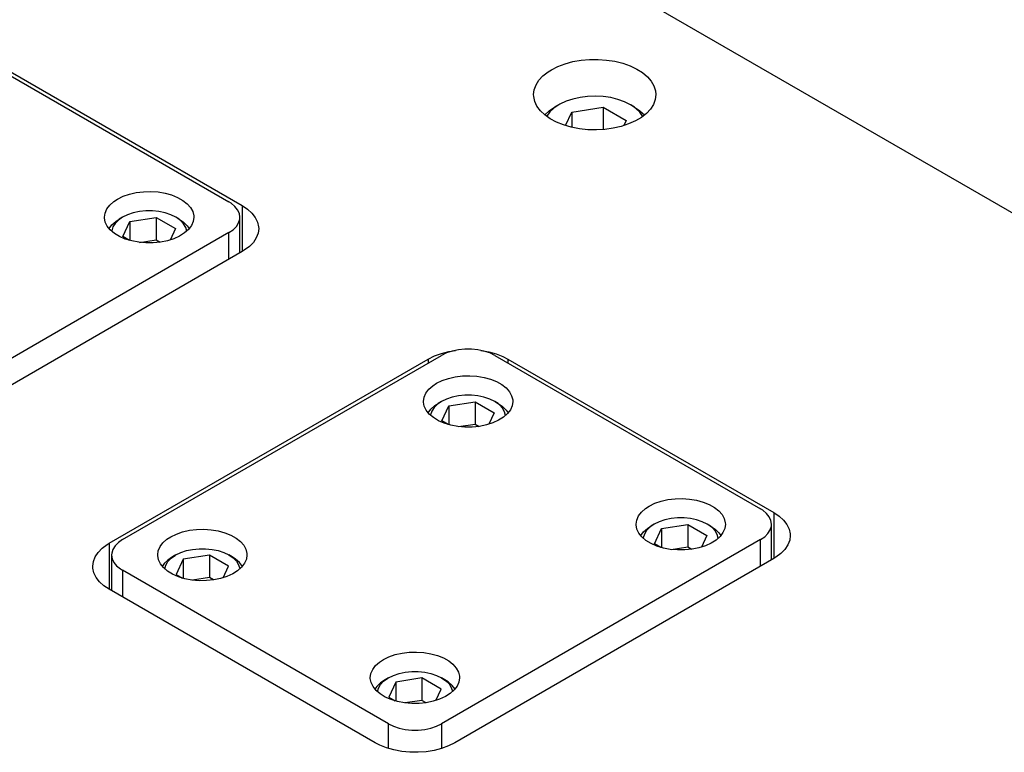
# Model space of a CAD drawing. Header units: inches. Extents: x 3 to 289, y 4 to 291.
# Tile 492 of 634: x 89.45 to 96, y 274.97 to 279.84. Entities that reach past the tile are written whole.
import ezdxf

# ---------------------------------------------------------------- set-up
doc = ezdxf.new("R2010")
doc.units = ezdxf.units.IN
doc.header["$LTSCALE"] = 0.5
doc.header["$MEASUREMENT"] = 0
doc.layers.add('STR_INS', color=8, linetype='Continuous')

msp = doc.modelspace()

# ---------------------------------------------------------------- linework, layer by layer
at = {"layer": 'STR_INS', "color": 254, "linetype": 'Continuous'}
for p, q in [((84.726, 285.0885), (98.3864, 277.2018)), ((89.1596, 279.6214), (90.9274, 278.6007)), ((93.1817, 279.5667), (93.238, 279.5718)), ((93.238, 279.5718), (93.295, 279.5722)), ((93.295, 279.5722), (93.3515, 279.5681)), ((92.9617, 279.4895), (92.9847, 279.5039)), ((92.9847, 279.5039), (93.0277, 279.5255)), ((93.0277, 279.5255), (93.0755, 279.5434)), ((93.0755, 279.5434), (93.1272, 279.5572)), ((93.1272, 279.5572), (93.1817, 279.5667)), ((93.3515, 279.5681), (93.4065, 279.5594)), ((93.4065, 279.5594), (93.4588, 279.5463)), ((93.4588, 279.5463), (93.5074, 279.5292)), ((93.5074, 279.5292), (93.5514, 279.5083)), ((93.5514, 279.5083), (93.5899, 279.4841)), ((92.9012, 279.4339), (92.9281, 279.4629)), ((92.9281, 279.4629), (92.9617, 279.4895)), ((93.5899, 279.4841), (93.6222, 279.4569)), ((93.6222, 279.4569), (93.6475, 279.4275)), ((92.8697, 279.3709), (92.8816, 279.403)), ((92.8816, 279.403), (92.9012, 279.4339)), ((93.6475, 279.4275), (93.6655, 279.3963)), ((93.6655, 279.3963), (93.6757, 279.3639)), ((92.8657, 279.3381), (92.8697, 279.3709)), ((92.8663, 279.3255), (92.8657, 279.3381)), ((92.8733, 279.2928), (92.8663, 279.3255)), ((93.6782, 279.3381), (93.6742, 279.3052)), ((93.6757, 279.3639), (93.6782, 279.3381)), ((92.8882, 279.2611), (92.8733, 279.2928)), ((92.9106, 279.2308), (92.8882, 279.2611)), ((93.6427, 279.2422), (93.6159, 279.2132)), ((93.6623, 279.2731), (93.6427, 279.2422)), ((93.6742, 279.3052), (93.6623, 279.2731)), ((92.9402, 279.2027), (92.9106, 279.2308)), ((92.9762, 279.1772), (92.9402, 279.2027)), ((93.0181, 279.1549), (92.9762, 279.1772)), ((93.5822, 279.1866), (93.5425, 279.1631)), ((93.6159, 279.2132), (93.5822, 279.1866)), ((93.065, 279.1362), (93.0181, 279.1549)), ((93.1159, 279.1215), (93.065, 279.1362)), ((93.1699, 279.111), (93.1159, 279.1215)), ((93.226, 279.105), (93.1699, 279.111)), ((93.395, 279.1145), (93.3396, 279.1068)), ((93.4479, 279.1266), (93.395, 279.1145)), ((93.4974, 279.1429), (93.4479, 279.1266)), ((93.5425, 279.1631), (93.4974, 279.1429)), ((93.2829, 279.1036), (93.226, 279.105)), ((93.3396, 279.1068), (93.2829, 279.1036)), ((90.9274, 278.6007), (90.9632, 278.5768)), ((90.9632, 278.5768), (90.9925, 278.5502)), ((90.9925, 278.5502), (91.0148, 278.5213)), ((91.0148, 278.5213), (91.0297, 278.4909)), ((91.0297, 278.4909), (91.0366, 278.4595)), ((91.0366, 278.4595), (91.0372, 278.4477)), ((91.0332, 278.4161), (91.0213, 278.3853)), ((91.0372, 278.4477), (91.0332, 278.4161)), ((90.975, 278.3282), (90.9415, 278.3032)), ((91.0018, 278.3558), (90.975, 278.3282)), ((91.0213, 278.3853), (91.0018, 278.3558)), ((90.9274, 278.2946), (88.8061, 277.0698)), ((90.9415, 278.3032), (90.9274, 278.2946)), ((92.2062, 277.6008), (92.2524, 277.6177)), ((92.2524, 277.6177), (92.3024, 277.6306)), ((92.3024, 277.6306), (92.3452, 277.6379)), ((92.5147, 277.6379), (92.567, 277.6286)), ((92.567, 277.6286), (92.6163, 277.6149)), ((92.6163, 277.6149), (92.6617, 277.5973)), ((90.0435, 276.3554), (92.1648, 277.5801)), ((92.1648, 277.5801), (92.2062, 277.6008)), ((92.6617, 277.5973), (92.6951, 277.5801)), ((92.6951, 277.5801), (94.4629, 276.5595)), ((94.4629, 276.5595), (94.4987, 276.5356)), ((94.4987, 276.5356), (94.5281, 276.5089)), ((94.5281, 276.5089), (94.5504, 276.4801)), ((94.5504, 276.4801), (94.5652, 276.4497)), ((94.5652, 276.4497), (94.5722, 276.4183)), ((94.5688, 276.3749), (94.5569, 276.3441)), ((94.5727, 276.4064), (94.5688, 276.3749)), ((94.5722, 276.4183), (94.5727, 276.4064)), ((89.9496, 276.2647), (89.9691, 276.2942)), ((89.9691, 276.2942), (89.9959, 276.3217)), ((89.9959, 276.3217), (90.0293, 276.3468)), ((90.0293, 276.3468), (90.0435, 276.3554)), ((94.5373, 276.3146), (94.5105, 276.287)), ((94.5569, 276.3441), (94.5373, 276.3146)), ((89.9337, 276.2023), (89.9377, 276.2338)), ((89.9377, 276.2338), (89.9496, 276.2647)), ((94.4629, 276.2533), (92.3416, 275.0286)), ((94.4771, 276.262), (94.4629, 276.2533)), ((94.5105, 276.287), (94.4771, 276.262)), ((89.9342, 276.1904), (89.9337, 276.2023)), ((89.9412, 276.1591), (89.9342, 276.1904)), ((89.956, 276.1287), (89.9412, 276.1591)), ((89.9784, 276.0998), (89.956, 276.1287)), ((90.0077, 276.0731), (89.9784, 276.0998)), ((90.0435, 276.0492), (90.0077, 276.0731)), ((91.8113, 275.0286), (90.0435, 276.0492)), ((91.8419, 275.0127), (91.8113, 275.0286)), ((91.887, 274.9948), (91.8419, 275.0127)), ((91.9362, 274.9809), (91.887, 274.9948)), ((92.254, 274.991), (92.204, 274.9781)), ((92.3002, 275.008), (92.254, 274.991)), ((92.3416, 275.0286), (92.3002, 275.008)), ((91.9883, 274.9713), (91.9362, 274.9809)), ((92.0423, 274.9661), (91.9883, 274.9713)), ((92.097, 274.9655), (92.0423, 274.9661)), ((92.1513, 274.9696), (92.097, 274.9655)), ((92.204, 274.9781), (92.1513, 274.9696))]:
    msp.add_line(p, q, dxfattribs=at)
at = {"layer": 'STR_INS', "color": 9, "linetype": 'Continuous'}
for p, q in [((89.0712, 279.6454), (90.839, 278.6248)), ((90.0987, 278.644), (90.1359, 278.6621)), ((90.1359, 278.6621), (90.1777, 278.6766)), ((90.1777, 278.6766), (90.223, 278.6869)), ((90.223, 278.6869), (90.2706, 278.6928)), ((90.2706, 278.6928), (90.3192, 278.6941)), ((90.3192, 278.6941), (90.3676, 278.6908)), ((90.3676, 278.6908), (90.4144, 278.6829)), ((90.4144, 278.6829), (90.4583, 278.6708)), ((90.4583, 278.6708), (90.4982, 278.6547)), ((90.4982, 278.6547), (90.533, 278.635)), ((90.0276, 278.5781), (90.0471, 278.6038)), ((90.0471, 278.6038), (90.0736, 278.6274)), ((90.0736, 278.6274), (90.0987, 278.644)), ((90.533, 278.635), (90.5618, 278.6124)), ((90.5618, 278.6124), (90.5837, 278.5873)), ((90.5837, 278.5873), (90.5983, 278.5604)), ((90.8537, 278.6155), (90.839, 278.6248)), ((90.8787, 278.5949), (90.8537, 278.6155)), ((90.8971, 278.5721), (90.8787, 278.5949)), ((90.0118, 278.5228), (90.0158, 278.5508)), ((90.0119, 278.519), (90.0118, 278.5228)), ((90.0158, 278.5508), (90.0276, 278.5781)), ((90.5983, 278.5604), (90.605, 278.5326)), ((90.6055, 278.5228), (90.6015, 278.4948)), ((90.605, 278.5326), (90.6055, 278.5228)), ((90.9084, 278.5478), (90.8971, 278.5721)), ((90.9122, 278.5228), (90.9084, 278.5478)), ((90.9113, 278.5102), (90.9122, 278.5228)), ((90.9122, 278.2858), (90.9122, 278.5228)), ((90.0169, 278.4911), (90.0119, 278.519)), ((90.0298, 278.464), (90.0169, 278.4911)), ((90.0502, 278.4384), (90.0298, 278.464)), ((90.5897, 278.4675), (90.5702, 278.4417)), ((90.6015, 278.4948), (90.5897, 278.4675)), ((90.867, 278.44), (90.8888, 278.4618)), ((90.8888, 278.4618), (90.9037, 278.4854)), ((90.9037, 278.4854), (90.9113, 278.5102)), ((90.839, 278.4207), (88.7177, 277.196)), ((90.0775, 278.4152), (90.0502, 278.4384)), ((90.1111, 278.3948), (90.0775, 278.4152)), ((90.15, 278.3779), (90.1111, 278.3948)), ((90.511, 278.3973), (90.4727, 278.3799)), ((90.5438, 278.4181), (90.511, 278.3973)), ((90.5702, 278.4417), (90.5438, 278.4181)), ((90.839, 278.4207), (90.867, 278.44)), ((90.1931, 278.3649), (90.15, 278.3779)), ((90.2394, 278.3561), (90.1931, 278.3649)), ((90.2875, 278.3518), (90.2394, 278.3561)), ((90.3362, 278.3521), (90.2875, 278.3518)), ((90.3842, 278.357), (90.3362, 278.3521)), ((90.4301, 278.3664), (90.3842, 278.357)), ((90.4727, 278.3799), (90.4301, 278.3664)), ((90.1319, 276.3795), (92.2532, 277.6042)), ((92.2866, 277.6204), (92.2532, 277.6042)), ((92.3243, 277.633), (92.2866, 277.6204)), ((92.3653, 277.6416), (92.3243, 277.633)), ((92.4082, 277.6459), (92.3653, 277.6416)), ((92.4518, 277.6459), (92.4082, 277.6459)), ((92.4947, 277.6416), (92.4518, 277.6459)), ((92.5356, 277.633), (92.4947, 277.6416)), ((92.5734, 277.6204), (92.5356, 277.633)), ((92.6068, 277.6042), (92.5734, 277.6204)), ((92.6068, 277.6042), (94.3745, 276.5836)), ((92.1949, 277.4027), (92.2201, 277.4192)), ((92.2201, 277.4192), (92.2572, 277.4374)), ((92.2572, 277.4374), (92.299, 277.4518)), ((92.299, 277.4518), (92.3443, 277.4621)), ((92.3443, 277.4621), (92.3919, 277.468)), ((92.3919, 277.468), (92.4406, 277.4693)), ((92.4406, 277.4693), (92.4889, 277.466)), ((92.4889, 277.466), (92.5357, 277.4582)), ((92.5357, 277.4582), (92.5796, 277.4461)), ((92.5796, 277.4461), (92.6195, 277.43)), ((92.6195, 277.43), (92.6543, 277.4103)), ((92.6543, 277.4103), (92.6831, 277.3876)), ((92.1371, 277.3261), (92.149, 277.3533)), ((92.149, 277.3533), (92.1684, 277.3791)), ((92.1684, 277.3791), (92.1949, 277.4027)), ((92.6831, 277.3876), (92.705, 277.3625)), ((92.705, 277.3625), (92.7196, 277.3357)), ((92.1331, 277.298), (92.1371, 277.3261)), ((92.1332, 277.2943), (92.1331, 277.298)), ((92.1382, 277.2664), (92.1332, 277.2943)), ((92.7196, 277.3357), (92.7264, 277.3079)), ((92.7269, 277.298), (92.7229, 277.27)), ((92.7264, 277.3079), (92.7269, 277.298)), ((92.1511, 277.2392), (92.1382, 277.2664)), ((92.1715, 277.2137), (92.1511, 277.2392)), ((92.1989, 277.1905), (92.1715, 277.2137)), ((92.6916, 277.217), (92.6651, 277.1934)), ((92.711, 277.2428), (92.6916, 277.217)), ((92.7229, 277.27), (92.711, 277.2428)), ((92.2324, 277.1701), (92.1989, 277.1905)), ((92.2713, 277.1532), (92.2324, 277.1701)), ((92.3145, 277.1401), (92.2713, 277.1532)), ((92.5941, 277.1552), (92.5514, 277.1416)), ((92.6323, 277.1726), (92.5941, 277.1552)), ((92.6651, 277.1934), (92.6323, 277.1726)), ((92.3607, 277.1314), (92.3145, 277.1401)), ((92.4089, 277.1271), (92.3607, 277.1314)), ((92.4575, 277.1274), (92.4089, 277.1271)), ((92.5055, 277.1323), (92.4575, 277.1274)), ((92.5514, 277.1416), (92.5055, 277.1323)), ((93.6714, 276.6209), (93.7132, 276.6354)), ((93.7132, 276.6354), (93.7585, 276.6457)), ((93.7585, 276.6457), (93.8061, 276.6515)), ((93.8061, 276.6515), (93.8548, 276.6528)), ((93.8548, 276.6528), (93.9031, 276.6495)), ((93.9031, 276.6495), (93.9499, 276.6417)), ((93.9499, 276.6417), (93.9938, 276.6296)), ((93.9938, 276.6296), (94.0337, 276.6135)), ((93.5632, 276.5368), (93.5826, 276.5626)), ((93.5826, 276.5626), (93.6091, 276.5862)), ((93.6091, 276.5862), (93.6343, 276.6027)), ((93.6343, 276.6027), (93.6714, 276.6209)), ((94.0337, 276.6135), (94.0685, 276.5938)), ((94.0685, 276.5938), (94.0973, 276.5711)), ((94.0973, 276.5711), (94.1193, 276.546)), ((94.3893, 276.5743), (94.3745, 276.5836)), ((94.4143, 276.5537), (94.3893, 276.5743)), ((93.5473, 276.4815), (93.5513, 276.5096)), ((93.5513, 276.5096), (93.5632, 276.5368)), ((94.1193, 276.546), (94.1338, 276.5192)), ((94.1338, 276.5192), (94.1406, 276.4914)), ((94.1406, 276.4914), (94.1411, 276.4815)), ((94.4327, 276.5309), (94.4143, 276.5537)), ((94.4439, 276.5066), (94.4327, 276.5309)), ((94.4477, 276.4815), (94.4439, 276.5066)), ((90.4894, 276.4168), (90.5312, 276.4312)), ((90.5312, 276.4312), (90.5765, 276.4415)), ((90.5765, 276.4415), (90.6241, 276.4474)), ((90.6241, 276.4474), (90.6728, 276.4487)), ((90.6728, 276.4487), (90.7211, 276.4454)), ((90.7211, 276.4454), (90.7679, 276.4376)), ((90.7679, 276.4376), (90.8118, 276.4255)), ((90.8118, 276.4255), (90.8517, 276.4094)), ((93.5474, 276.4778), (93.5473, 276.4815)), ((93.5524, 276.4499), (93.5474, 276.4778)), ((93.5653, 276.4228), (93.5524, 276.4499)), ((94.1252, 276.4263), (94.1058, 276.4005)), ((94.1371, 276.4535), (94.1252, 276.4263)), ((94.1411, 276.4815), (94.1371, 276.4535)), ((94.4243, 276.4205), (94.4392, 276.4442)), ((94.4392, 276.4442), (94.4468, 276.469)), ((94.4468, 276.469), (94.4477, 276.4815)), ((94.4477, 276.2446), (94.4477, 276.4815)), ((90.1039, 276.3602), (90.0821, 276.3384)), ((90.1319, 276.3795), (90.1039, 276.3602)), ((90.4006, 276.3585), (90.4271, 276.3821)), ((90.4271, 276.3821), (90.4523, 276.3986)), ((90.4523, 276.3986), (90.4894, 276.4168)), ((90.8517, 276.4094), (90.8865, 276.3897)), ((90.8865, 276.3897), (90.9153, 276.367)), ((90.9153, 276.367), (90.9373, 276.3419)), ((94.3745, 276.3795), (92.2532, 275.1548)), ((93.5857, 276.3972), (93.5653, 276.4228)), ((93.6131, 276.374), (93.5857, 276.3972)), ((93.6466, 276.3536), (93.6131, 276.374)), ((94.0793, 276.3769), (94.0465, 276.3561)), ((94.1058, 276.4005), (94.0793, 276.3769)), ((94.3745, 276.3795), (94.4025, 276.3988)), ((94.4025, 276.3988), (94.4243, 276.4205)), ((90.0672, 276.3148), (90.0596, 276.29)), ((90.0821, 276.3384), (90.0672, 276.3148)), ((90.3653, 276.2774), (90.3693, 276.3054)), ((90.3693, 276.3054), (90.3812, 276.3327)), ((90.3812, 276.3327), (90.4006, 276.3585)), ((90.9373, 276.3419), (90.9518, 276.3151)), ((90.9518, 276.3151), (90.9586, 276.2873)), ((93.6855, 276.3367), (93.6466, 276.3536)), ((93.7287, 276.3237), (93.6855, 276.3367)), ((93.7749, 276.3149), (93.7287, 276.3237)), ((93.8231, 276.3106), (93.7749, 276.3149)), ((93.8718, 276.3109), (93.8231, 276.3106)), ((93.9197, 276.3158), (93.8718, 276.3109)), ((93.9656, 276.3251), (93.9197, 276.3158)), ((94.0083, 276.3387), (93.9656, 276.3251)), ((94.0465, 276.3561), (94.0083, 276.3387)), ((90.0596, 276.29), (90.0587, 276.2774)), ((90.0587, 276.2774), (90.0587, 276.0405)), ((90.0587, 276.2774), (90.0625, 276.2524)), ((90.0625, 276.2524), (90.0737, 276.2281)), ((90.3654, 276.2737), (90.3653, 276.2774)), ((90.3705, 276.2457), (90.3654, 276.2737)), ((90.3834, 276.2186), (90.3705, 276.2457)), ((90.9551, 276.2494), (90.9432, 276.2221)), ((90.9591, 276.2774), (90.9551, 276.2494)), ((90.9586, 276.2873), (90.9591, 276.2774)), ((90.0737, 276.2281), (90.0922, 276.2053)), ((90.0922, 276.2053), (90.1171, 276.1846)), ((90.1171, 276.1846), (90.1319, 276.1754)), ((91.8996, 275.1548), (90.1319, 276.1754)), ((90.4037, 276.1931), (90.3834, 276.2186)), ((90.4311, 276.1698), (90.4037, 276.1931)), ((90.4647, 276.1495), (90.4311, 276.1698)), ((90.8973, 276.1728), (90.8645, 276.152)), ((90.9238, 276.1964), (90.8973, 276.1728)), ((90.9432, 276.2221), (90.9238, 276.1964)), ((90.5036, 276.1326), (90.4647, 276.1495)), ((90.5467, 276.1195), (90.5036, 276.1326)), ((90.593, 276.1108), (90.5467, 276.1195)), ((90.6411, 276.1065), (90.593, 276.1108)), ((90.6898, 276.1068), (90.6411, 276.1065)), ((90.7377, 276.1117), (90.6898, 276.1068)), ((90.7836, 276.121), (90.7377, 276.1117)), ((90.8263, 276.1346), (90.7836, 276.121)), ((90.8645, 276.152), (90.8263, 276.1346)), ((91.8413, 275.5656), (91.8665, 275.5821)), ((91.8665, 275.5821), (91.9036, 275.6003)), ((91.9036, 275.6003), (91.9454, 275.6147)), ((91.9454, 275.6147), (91.9907, 275.625)), ((91.9907, 275.625), (92.0384, 275.6309)), ((92.0384, 275.6309), (92.087, 275.6322)), ((92.087, 275.6322), (92.1354, 275.6289)), ((92.1354, 275.6289), (92.1821, 275.6211)), ((92.1821, 275.6211), (92.2261, 275.609)), ((92.2261, 275.609), (92.266, 275.5929)), ((92.266, 275.5929), (92.3008, 275.5732)), ((91.7835, 275.489), (91.7954, 275.5162)), ((91.7954, 275.5162), (91.8148, 275.542)), ((91.8148, 275.542), (91.8413, 275.5656)), ((92.3008, 275.5732), (92.3295, 275.5505)), ((92.3295, 275.5505), (92.3515, 275.5254)), ((92.3515, 275.5254), (92.366, 275.4986)), ((91.7796, 275.4609), (91.7835, 275.489)), ((91.7796, 275.4572), (91.7796, 275.4609)), ((91.7847, 275.4293), (91.7796, 275.4572)), ((92.366, 275.4986), (92.3728, 275.4708)), ((92.3733, 275.4609), (92.3693, 275.4329)), ((92.3728, 275.4708), (92.3733, 275.4609)), ((91.7976, 275.4021), (91.7847, 275.4293)), ((91.818, 275.3766), (91.7976, 275.4021)), ((92.338, 275.3799), (92.3115, 275.3563)), ((92.3574, 275.4057), (92.338, 275.3799)), ((92.3693, 275.4329), (92.3574, 275.4057)), ((91.8453, 275.3534), (91.818, 275.3766)), ((91.8789, 275.333), (91.8453, 275.3534)), ((91.9178, 275.3161), (91.8789, 275.333)), ((91.9609, 275.303), (91.9178, 275.3161)), ((92.2405, 275.3181), (92.1979, 275.3045)), ((92.2787, 275.3355), (92.2405, 275.3181)), ((92.3115, 275.3563), (92.2787, 275.3355)), ((92.0072, 275.2943), (91.9609, 275.303)), ((92.0553, 275.29), (92.0072, 275.2943)), ((92.104, 275.2903), (92.0553, 275.29)), ((92.1519, 275.2952), (92.104, 275.2903)), ((92.1979, 275.3045), (92.1519, 275.2952)), ((91.8996, 275.1548), (91.933, 275.1386)), ((91.933, 275.1386), (91.9708, 275.126)), ((91.9708, 275.126), (92.0117, 275.1174)), ((92.0117, 275.1174), (92.0546, 275.113)), ((92.0982, 275.113), (92.1411, 275.1174)), ((92.1411, 275.1174), (92.1821, 275.126)), ((92.1821, 275.126), (92.2198, 275.1386)), ((92.2198, 275.1386), (92.2532, 275.1548)), ((92.0546, 275.113), (92.0982, 275.113))]:
    msp.add_line(p, q, dxfattribs=at)
at = {"layer": 'STR_INS', "color": 132, "linetype": 'Continuous'}
for p, q in [((93.126, 279.3086), (93.0812, 279.2936)), ((93.1743, 279.3195), (93.126, 279.3086)), ((93.2248, 279.326), (93.1743, 279.3195)), ((93.2765, 279.3279), (93.2248, 279.326)), ((93.3281, 279.3252), (93.2765, 279.3279)), ((93.3784, 279.3179), (93.3281, 279.3252)), ((93.4261, 279.3063), (93.3784, 279.3179)), ((92.969, 279.2296), (93.0044, 279.2537)), ((93.0007, 279.2484), (92.9735, 279.2229)), ((93.0344, 279.2711), (93.0007, 279.2484)), ((93.0044, 279.2537), (93.0068, 279.2551)), ((93.0344, 279.2711), (93.0068, 279.2551)), ((93.041, 279.2748), (93.0344, 279.2711)), ((93.0812, 279.2936), (93.041, 279.2748)), ((93.1189, 279.2223), (93.328, 279.2547)), ((93.328, 279.2547), (93.4811, 279.1663)), ((93.328, 279.2547), (93.328, 279.1058)), ((93.4702, 279.2905), (93.4261, 279.3063)), ((93.5095, 279.2711), (93.4702, 279.2905)), ((93.5371, 279.2551), (93.5095, 279.2711)), ((93.5121, 279.2696), (93.5095, 279.2711)), ((93.5453, 279.2467), (93.5121, 279.2696)), ((93.5371, 279.2551), (93.5729, 279.2312)), ((93.5721, 279.2211), (93.5453, 279.2467)), ((92.9401, 279.2028), (92.969, 279.2296)), ((92.9533, 279.1954), (92.9522, 279.1934)), ((92.9735, 279.2229), (92.9533, 279.1954)), ((93.0771, 279.1323), (93.1189, 279.2223)), ((93.1189, 279.2223), (93.1189, 279.1208)), ((93.5917, 279.1934), (93.5721, 279.2211)), ((93.5729, 279.2312), (93.6023, 279.2045)), ((93.6023, 279.2045), (93.6039, 279.2028)), ((93.4811, 279.1663), (93.465, 279.1317)), ((90.1319, 278.5228), (90.1039, 278.5035)), ((90.1319, 278.5228), (90.1098, 278.51)), ((90.1653, 278.5389), (90.1319, 278.5228)), ((90.1319, 278.5228), (90.1319, 278.5228)), ((90.203, 278.5515), (90.1653, 278.5389)), ((90.1811, 278.4944), (90.3554, 278.5213)), ((90.244, 278.5601), (90.203, 278.5515)), ((90.2869, 278.5645), (90.244, 278.5601)), ((90.3305, 278.5645), (90.2869, 278.5645)), ((90.3734, 278.5601), (90.3305, 278.5645)), ((90.3554, 278.5213), (90.4829, 278.4477)), ((90.3554, 278.5213), (90.3554, 278.3727)), ((90.4143, 278.5515), (90.3734, 278.5601)), ((90.4521, 278.5389), (90.4143, 278.5515)), ((90.4854, 278.5228), (90.4521, 278.5389)), ((90.5075, 278.51), (90.4854, 278.5228)), ((90.4896, 278.5203), (90.4854, 278.5228)), ((90.0422, 278.4472), (90.0611, 278.4723)), ((90.0672, 278.4581), (90.0596, 278.4333)), ((90.0611, 278.4723), (90.087, 278.4952)), ((90.0821, 278.4817), (90.0672, 278.4581)), ((90.1039, 278.5035), (90.0821, 278.4817)), ((90.087, 278.4952), (90.1098, 278.51)), ((90.1344, 278.3937), (90.1811, 278.4944)), ((90.1811, 278.4944), (90.1811, 278.368)), ((90.5168, 278.5007), (90.4896, 278.5203)), ((90.5075, 278.51), (90.5381, 278.4891)), ((90.5377, 278.4786), (90.5168, 278.5007)), ((90.5516, 278.4548), (90.5377, 278.4786)), ((90.5381, 278.4891), (90.5622, 278.4655)), ((90.5622, 278.4655), (90.5751, 278.4472)), ((90.0596, 278.4333), (90.0592, 278.4299)), ((90.177, 278.3692), (90.1344, 278.3937)), ((90.4829, 278.4477), (90.4475, 278.3713)), ((90.5582, 278.4299), (90.5516, 278.4548)), ((90.244, 278.3555), (90.3554, 278.3727)), ((90.3554, 278.3727), (90.3829, 278.3568)), ((92.2252, 277.2788), (92.2034, 277.257)), ((92.2084, 277.2704), (92.2311, 277.2853)), ((92.2532, 277.298), (92.2252, 277.2788)), ((92.2532, 277.298), (92.2311, 277.2853)), ((92.2866, 277.3142), (92.2532, 277.298)), ((92.2532, 277.298), (92.2532, 277.298)), ((92.3243, 277.3268), (92.2866, 277.3142)), ((92.3024, 277.2696), (92.4767, 277.2966)), ((92.3653, 277.3354), (92.3243, 277.3268)), ((92.4082, 277.3398), (92.3653, 277.3354)), ((92.4518, 277.3398), (92.4082, 277.3398)), ((92.4947, 277.3354), (92.4518, 277.3398)), ((92.4767, 277.2966), (92.6043, 277.2229)), ((92.4767, 277.2966), (92.4767, 277.148)), ((92.5356, 277.3268), (92.4947, 277.3354)), ((92.5734, 277.3142), (92.5356, 277.3268)), ((92.6068, 277.298), (92.5734, 277.3142)), ((92.6289, 277.2853), (92.6068, 277.298)), ((92.6109, 277.2956), (92.6068, 277.298)), ((92.6381, 277.276), (92.6109, 277.2956)), ((92.6289, 277.2853), (92.6594, 277.2644)), ((92.1635, 277.2224), (92.1824, 277.2475)), ((92.1885, 277.2333), (92.1809, 277.2086)), ((92.1824, 277.2475), (92.2084, 277.2704)), ((92.2034, 277.257), (92.1885, 277.2333)), ((92.2557, 277.169), (92.3024, 277.2696)), ((92.3024, 277.2696), (92.3024, 277.1433)), ((92.6043, 277.2229), (92.5688, 277.1465)), ((92.659, 277.2539), (92.6381, 277.276)), ((92.6729, 277.23), (92.659, 277.2539)), ((92.6594, 277.2644), (92.6835, 277.2408)), ((92.6795, 277.2052), (92.6729, 277.23)), ((92.6835, 277.2408), (92.6964, 277.2224)), ((92.1809, 277.2086), (92.1805, 277.2052)), ((92.2983, 277.1444), (92.2557, 277.169)), ((92.3653, 277.1308), (92.4767, 277.148)), ((92.4767, 277.148), (92.5042, 277.1321)), ((93.7008, 276.4977), (93.6674, 276.4815)), ((93.7385, 276.5103), (93.7008, 276.4977)), ((93.7795, 276.5189), (93.7385, 276.5103)), ((93.8224, 276.5233), (93.7795, 276.5189)), ((93.866, 276.5233), (93.8224, 276.5233)), ((93.9089, 276.5189), (93.866, 276.5233)), ((93.9499, 276.5103), (93.9089, 276.5189)), ((93.9876, 276.4977), (93.9499, 276.5103)), ((94.021, 276.4815), (93.9876, 276.4977)), ((93.5778, 276.406), (93.5967, 276.4311)), ((93.5967, 276.4311), (93.6226, 276.454)), ((93.6176, 276.4405), (93.6027, 276.4168)), ((93.6394, 276.4623), (93.6176, 276.4405)), ((93.6226, 276.454), (93.6453, 276.4688)), ((93.6674, 276.4815), (93.6394, 276.4623)), ((93.6674, 276.4815), (93.6453, 276.4688)), ((93.6674, 276.4815), (93.6674, 276.4815)), ((93.6699, 276.3525), (93.7166, 276.4531)), ((93.7166, 276.4531), (93.8909, 276.4801)), ((93.7166, 276.4531), (93.7166, 276.3268)), ((93.8909, 276.4801), (94.0185, 276.4064)), ((93.8909, 276.4801), (93.8909, 276.3315)), ((94.0431, 276.4688), (94.021, 276.4815)), ((94.0251, 276.4791), (94.021, 276.4815)), ((94.0523, 276.4594), (94.0251, 276.4791)), ((94.0431, 276.4688), (94.0736, 276.4479)), ((94.0732, 276.4374), (94.0523, 276.4594)), ((94.0871, 276.4135), (94.0732, 276.4374)), ((94.0736, 276.4479), (94.0977, 276.4243)), ((93.5951, 276.3921), (93.5947, 276.3886)), ((93.6027, 276.4168), (93.5951, 276.3921)), ((94.0185, 276.4064), (93.983, 276.33)), ((94.0937, 276.3886), (94.0871, 276.4135)), ((94.0977, 276.4243), (94.1106, 276.406)), ((90.5188, 276.2936), (90.5566, 276.3062)), ((90.5566, 276.3062), (90.5975, 276.3148)), ((90.5975, 276.3148), (90.6404, 276.3192)), ((90.6404, 276.3192), (90.684, 276.3192)), ((90.684, 276.3192), (90.7269, 276.3148)), ((90.7269, 276.3148), (90.7679, 276.3062)), ((90.7679, 276.3062), (90.8056, 276.2936)), ((93.7125, 276.3279), (93.6699, 276.3525)), ((93.7795, 276.3143), (93.8909, 276.3315)), ((93.8909, 276.3315), (93.9184, 276.3156)), ((90.4328, 276.2438), (90.4087, 276.2202)), ((90.4193, 276.2094), (90.4332, 276.2333)), ((90.4633, 276.2647), (90.4328, 276.2438)), ((90.4332, 276.2333), (90.4541, 276.2553)), ((90.4541, 276.2553), (90.4813, 276.275)), ((90.4854, 276.2774), (90.4633, 276.2647)), ((90.4813, 276.275), (90.4854, 276.2774)), ((90.4854, 276.2774), (90.5188, 276.2936)), ((90.5346, 276.249), (90.4879, 276.1484)), ((90.7089, 276.276), (90.5346, 276.249)), ((90.5346, 276.249), (90.5346, 276.1227)), ((90.8365, 276.2023), (90.7089, 276.276)), ((90.7089, 276.276), (90.7089, 276.1274)), ((90.8056, 276.2936), (90.839, 276.2774)), ((90.8611, 276.2647), (90.839, 276.2774)), ((90.839, 276.2774), (90.867, 276.2582)), ((90.839, 276.2774), (90.839, 276.2774)), ((90.8838, 276.2498), (90.8611, 276.2647)), ((90.867, 276.2582), (90.8888, 276.2364)), ((90.9097, 276.2269), (90.8838, 276.2498)), ((90.8888, 276.2364), (90.9037, 276.2127)), ((90.4087, 276.2202), (90.3958, 276.2018)), ((90.4127, 276.1845), (90.4193, 276.2094)), ((90.801, 276.1259), (90.8365, 276.2023)), ((90.9037, 276.2127), (90.9113, 276.1879)), ((90.9287, 276.2018), (90.9097, 276.2269)), ((90.9113, 276.1879), (90.9117, 276.1845)), ((90.4879, 276.1484), (90.5305, 276.1238)), ((90.7089, 276.1274), (90.5975, 276.1101)), ((90.7365, 276.1115), (90.7089, 276.1274)), ((91.8775, 275.4482), (91.847, 275.4273)), ((91.8683, 275.4388), (91.8955, 275.4585)), ((91.8996, 275.4609), (91.8775, 275.4482)), ((91.8955, 275.4585), (91.8996, 275.4609)), ((91.8996, 275.4609), (91.933, 275.4771)), ((91.933, 275.4771), (91.9708, 275.4897)), ((92.1231, 275.4595), (91.9488, 275.4325)), ((91.9708, 275.4897), (92.0117, 275.4983)), ((92.0117, 275.4983), (92.0546, 275.5027)), ((92.0546, 275.5027), (92.0982, 275.5027)), ((92.0982, 275.5027), (92.1411, 275.4983)), ((92.2507, 275.3858), (92.1231, 275.4595)), ((92.1231, 275.4595), (92.1231, 275.3109)), ((92.1411, 275.4983), (92.1821, 275.4897)), ((92.1821, 275.4897), (92.2198, 275.4771)), ((92.2198, 275.4771), (92.2532, 275.4609)), ((92.2753, 275.4482), (92.2532, 275.4609)), ((92.2532, 275.4609), (92.2812, 275.4417)), ((92.2532, 275.4609), (92.2532, 275.4609)), ((92.298, 275.4333), (92.2753, 275.4482)), ((91.8229, 275.4037), (91.81, 275.3853)), ((91.847, 275.4273), (91.8229, 275.4037)), ((91.8269, 275.368), (91.8335, 275.3929)), ((91.8335, 275.3929), (91.8474, 275.4167)), ((91.8474, 275.4167), (91.8683, 275.4388)), ((91.9488, 275.4325), (91.9022, 275.3319)), ((91.9488, 275.4325), (91.9488, 275.3062)), ((92.2152, 275.3094), (92.2507, 275.3858)), ((92.2812, 275.4417), (92.303, 275.4199)), ((92.324, 275.4104), (92.298, 275.4333)), ((92.303, 275.4199), (92.3179, 275.3962)), ((92.3179, 275.3962), (92.3255, 275.3715)), ((92.3429, 275.3853), (92.324, 275.4104)), ((91.9022, 275.3319), (91.9448, 275.3073)), ((92.3255, 275.3715), (92.3259, 275.368)), ((92.1231, 275.3109), (92.0117, 275.2937)), ((92.1507, 275.295), (92.1231, 275.3109))]:
    msp.add_line(p, q, dxfattribs=at)
at = {"layer": 'STR_INS', "color": 4, "linetype": 'Continuous'}
for p, q in [((90.9274, 278.6007), (90.9274, 278.2946)), ((90.839, 278.2435), (90.839, 278.4207)), ((92.1648, 277.5801), (92.1648, 277.5532)), ((92.6951, 277.5801), (92.6951, 277.5532)), ((94.4629, 276.5595), (94.4629, 276.2533)), ((94.3745, 276.2023), (94.3745, 276.3795)), ((90.0435, 276.3554), (90.0435, 276.0492)), ((90.1319, 276.1754), (90.1319, 275.9982)), ((91.8996, 274.9908), (91.8996, 275.1548)), ((92.2532, 275.1548), (92.2532, 274.9908))]:
    msp.add_line(p, q, dxfattribs=at)

doc.saveas('drawing.dxf')
